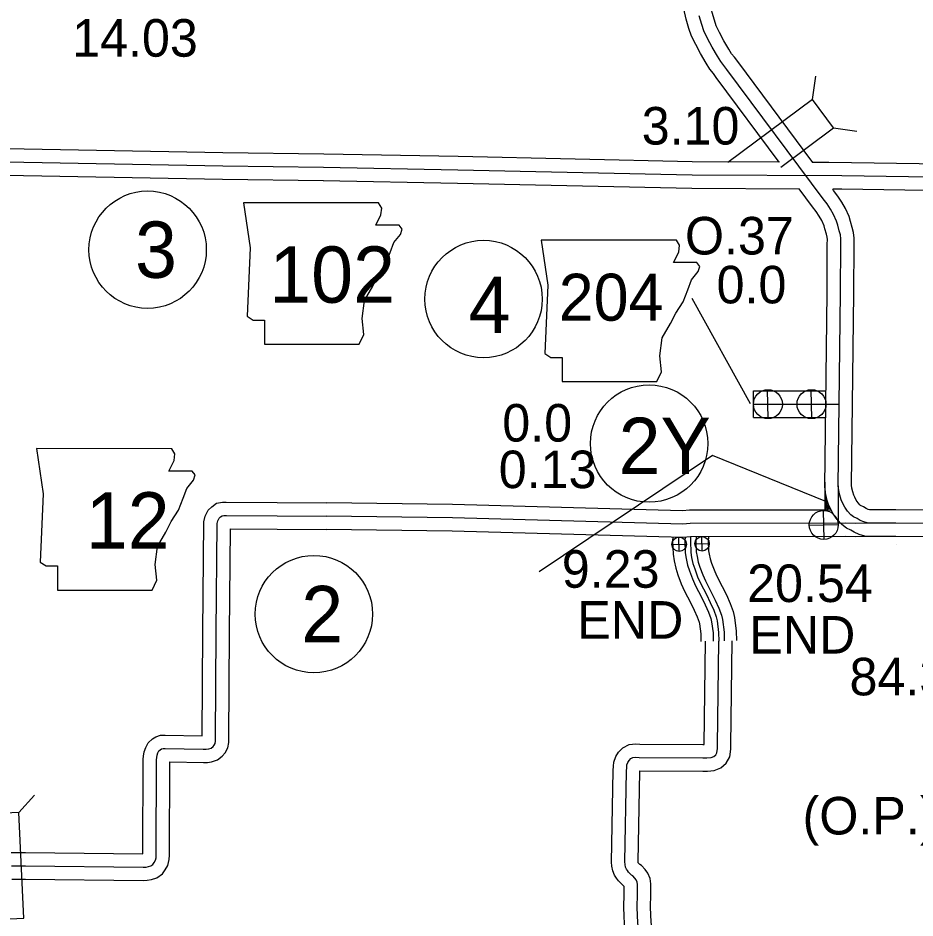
# Model space of a CAD drawing. Extents: x -83719 to 153526, y -11835 to 11446.
# Drawn here: x 6285.5 to 6621.7, y 165.9 to 503.2 of the extents above; entities that cross this region are included whole.
import ezdxf

# ---------------------------------------------------------------- set-up
doc = ezdxf.new("R2010")
doc.units = 0
for name, color, linetype in [('Level 10', 7, 'Continuous'), ('Level 11', 7, 'Continuous'), ('Level 15', 7, 'Continuous'), ('Level 16', 7, 'Continuous'), ('Level 20', 7, 'Continuous'), ('Level 21', 7, 'Continuous'), ('Level 25', 7, 'Continuous'), ('Level 26', 7, 'Continuous'), ('Level 27', 7, 'Continuous'), ('Level 58', 7, 'Continuous'), ('Level 59', 7, 'Continuous')]:
    doc.layers.add(name, color=color, linetype=linetype)

msp = doc.modelspace()

# ---------------------------------------------------------------- linework, layer by layer
at = {"layer": 'Level 10'}
for points in [[(6400.06, 452.25), (6362.29, 452.69), (6274.13, 454.31), (6235.1, 455.04)], [(6570.93, 449.14), (6538.22, 449.29), (6450.48, 451.26), (6400.1, 452.25)], [(6589.42, 449.06), (6583.28, 449.09)], [(6665.69, 447.98), (6589.42, 449.06)], [(6399.94, 442.25), (6362.14, 442.69), (6273.94, 444.31), (6235.01, 445.04)], [(6578.39, 439.11), (6538.08, 439.29), (6450.27, 441.26), (6399.9, 442.25)], [(6665.34, 437.99), (6594.3, 439.04), (6590.91, 439.05)], [(6561.19, 363.49), (6588.42, 363.48)], [(6561.19, 353.49), (6561.19, 363.49)], [(6561.19, 353.49), (6588.26, 353.48)], [(6282.87, 190.41), (6285.64, 190.45), (6288.3, 190.46), (6332.29, 189.94), (6332.41, 225.37), (6332.5, 226.51), (6332.73, 228.15), (6333.36, 229.81), (6334.24, 231.52), (6335.84, 233.03), (6337.13, 233.73), (6338.84, 234.44), (6340.67, 234.45), (6354.56, 234.11), (6354.73, 273), (6355.1, 314.34), (6355.64, 316.54), (6356.76, 318.73), (6358.14, 320.04), (6359.92, 321.33), (6362.12, 321.74), (6363.49, 321.8), (6382.63, 321.67)], [(6382.63, 321.67), (6401.03, 321.55)], [(6590.28, 318.8), (6537.21, 318.75), (6534.52, 318.54), (6448.41, 320.87), (6401.07, 321.55)], [(6283.19, 180.41), (6285.74, 180.45), (6288.26, 180.46), (6332.44, 179.94), (6333.9, 179.99), (6335.53, 180.23), (6337.47, 180.86), (6339.65, 182.39), (6340.66, 183.96), (6341.66, 185.48), (6342.19, 187.74), (6342.29, 189.41), (6342.41, 224.4), (6355.02, 224.1), (6356.55, 224.2), (6358.04, 224.42), (6360.25, 225.09), (6362.02, 226.55), (6363.17, 227.79), (6364.14, 229.66), (6364.52, 231.61), (6364.56, 233.18), (6364.73, 272.94), (6365.08, 311.79), (6382.57, 311.67)], [(6382.57, 311.67), (6400.96, 311.55)], [(6605.29, 308.83), (6599.57, 308.8), (6595.73, 308.81), (6537.61, 308.75), (6534.78, 308.53), (6448.21, 310.87), (6400.93, 311.55)], [(6530.95, 308.63), (6530.88, 307.25), (6531.03, 302.27), (6531.44, 299.75), (6532.06, 296.97), (6532.86, 294.5), (6534.1, 291.18), (6535.38, 288.41), (6537.57, 284.09), (6538.98, 281.27), (6540.09, 278.78), (6540.81, 276.8), (6541, 276.07), (6541.44, 272.37), (6541.51, 269.53)], [(6535.54, 308.59), (6535.47, 307.2), (6535.6, 302.71), (6535.94, 300.62), (6536.48, 298.18), (6537.19, 296.02), (6538.33, 292.95), (6539.51, 290.41), (6541.66, 286.15), (6543.12, 283.23), (6544.34, 280.49), (6545.19, 278.16), (6545.51, 276.92), (6546.02, 272.7), (6546.09, 269.63)], [(6539.72, 308.75), (6539.64, 307.15), (6539.76, 303.11), (6540.03, 301.41), (6540.51, 299.28), (6541.12, 297.39), (6542.18, 294.55), (6543.26, 292.22), (6545.39, 288.02), (6546.89, 285.01), (6548.21, 282.05), (6549.17, 279.39), (6549.61, 277.7), (6550.18, 273), (6550.26, 269.73)], [(6544.31, 308.76), (6544.22, 307.09), (6544.33, 303.55), (6544.54, 302.27), (6544.93, 300.49), (6545.45, 298.9), (6546.42, 296.32), (6547.39, 294.22), (6549.48, 290.08), (6551.04, 286.97), (6552.46, 283.77), (6553.56, 280.75), (6554.13, 278.55), (6554.76, 273.33), (6554.84, 269.83)], [(6512.95, 162.13), (6512.71, 166.19), (6512.58, 170.28), (6512.66, 174.37), (6512.66, 177.69), (6511.29, 179.05), (6510.57, 179.76), (6509.81, 180.77), (6509.13, 181.86), (6508.42, 183.48), (6508.09, 185.26), (6507.98, 186.79), (6508.56, 221.19), (6508.7, 222.75), (6508.85, 224.33), (6509.56, 226.37), (6510.61, 228.04), (6512.23, 229.69), (6514.55, 230.92), (6517.06, 231.16), (6518.55, 231.05), (6542.25, 230.9), (6542.65, 230.9), (6543.17, 269.68)], [(6522.92, 162.89), (6522.7, 166.64), (6522.59, 170.35), (6522.66, 174.27), (6522.66, 178.65), (6522.45, 180.63), (6521.58, 182.67), (6520.58, 183.99), (6519.27, 185.48), (6518.59, 185.9), (6518.32, 186.16), (6518.11, 186.37), (6518.06, 186.43), (6518.03, 186.48), (6518.02, 186.53), (6517.98, 187.06), (6518.55, 220.65), (6518.59, 221.05), (6542.25, 220.9), (6544, 220.91), (6546.43, 221.13), (6548.96, 222.1), (6550.98, 223.86), (6552.32, 226.26), (6552.66, 229.15), (6552.65, 230.51), (6553.18, 269.74)]]:
    msp.add_lwpolyline(points, dxfattribs=at)
at = {"layer": 'Level 11'}
for points in [[(6587.89, 329.19), (6587.91, 318.83)], [(6590.28, 318.83), (6589.37, 320.82), (6588.79, 322.31), (6588.62, 323.55), (6588.04, 325.62)], [(6588.21, 322.14), (6588.54, 321.4), (6588.79, 320.82)], [(6588.21, 319.16), (6588.21, 320.57), (6588.21, 321.15)], [(6588.54, 320.57), (6588.29, 320.73), (6588.95, 320.07), (6589.2, 319.66)], [(6588.87, 319.08), (6588.7, 319.82), (6588.7, 320.57), (6588.62, 321.15), (6588.54, 321.65), (6588.54, 322.23)], [(6589.53, 319.16), (6589.37, 319.82), (6589.2, 320.57)], [(6588.12, 319.66), (6588.79, 319.49), (6589.12, 319.32), (6589.2, 319.24)]]:
    msp.add_lwpolyline(points, dxfattribs=at)
at = {"layer": 'Level 15'}
for points in [[(6570.81, 449.24), (6547.21, 480.97), (6546.16, 482.41), (6544.85, 484.03), (6543.42, 486.29), (6541.27, 489.9), (6539.53, 493.36), (6538, 496.45), (6537.01, 499.32), (6535.98, 502.8), (6535.08, 506.68), (6534.69, 508.48), (6534.35, 510.15), (6534.17, 512.14), (6534.07, 515.47), (6535.3, 537.7)], [(6583.4, 449.08), (6555.27, 486.89), (6554.1, 488.5), (6552.99, 489.87), (6551.93, 491.53), (6550.04, 494.7), (6548.48, 497.82), (6547.24, 500.32), (6546.53, 502.37), (6545.65, 505.35), (6544.84, 508.87), (6544.48, 510.53), (6544.26, 511.6), (6544.16, 512.74), (6544.08, 515.34), (6545.29, 537.15)], [(6588.59, 322.27), (6587.94, 327.59), (6588.31, 358.54), (6588.77, 400.22), (6588.88, 418.46), (6588.9, 420.24), (6588.82, 421.04), (6588.51, 422.22), (6588, 424.2), (6587.64, 425.31), (6586.78, 427.29), (6585.83, 428.93), (6584.71, 430.66), (6583.3, 432.45), (6578.29, 439.2)], [(6659.64, 318.53), (6614.59, 318.85), (6605.48, 318.83), (6604.74, 318.9), (6604.2, 319.04), (6603.47, 319.37), (6602.48, 319.94), (6601.35, 320.54), (6601.04, 320.77), (6600.4, 321.48), (6599.69, 322.49), (6599.14, 323.57), (6598.8, 324.36), (6598.44, 325.65), (6598.08, 327.05), (6597.95, 328.14), (6598.31, 358.43), (6598.77, 400.13), (6598.88, 418.38), (6598.9, 420.67), (6598.7, 422.8), (6598.19, 424.75), (6597.61, 426.97), (6597.01, 428.85), (6595.71, 431.8), (6594.37, 434.14), (6592.86, 436.47), (6591.25, 438.53), (6590.88, 439.03)], [(6721.15, 306.88), (6659.47, 308.53), (6614.57, 308.85), (6605.04, 308.83), (6602.98, 309.01), (6600.85, 309.59), (6598.91, 310.45), (6597.63, 311.19), (6596.02, 312.04), (6594.26, 313.34), (6592.54, 315.27), (6591.1, 317.32), (6588.59, 322.27)]]:
    msp.add_lwpolyline(points, dxfattribs=at)
at = {"layer": 'Level 16'}
msp.add_line((6614.73, 305.8), (6614.74, 305.8), dxfattribs=at)
at = {"layer": 'Level 20'}
for p, q in [((6583.34, 472.69), (6584.61, 481.4)), ((6583.34, 472.69), (6551.56, 449.05)), ((6591.21, 462.1), (6583.34, 472.69)), ((6571.43, 447.38), (6591.21, 462.1)), ((6591.21, 462.1), (6599.92, 460.82)), ((6285.76, 205.36), (6291.68, 211.88))]:
    msp.add_line(p, q, dxfattribs=at)
msp.add_lwpolyline([(6272.58, 204.72), (6274.5, 165.17), (6287.69, 165.81), (6285.76, 205.36)], close=True, dxfattribs=at)
at = {"layer": 'Level 21'}
msp.add_line((6538.12, 398.22), (6559.98, 358.74), dxfattribs=at)
for points in [[(6369.94, 433.99), (6372.48, 417.07), (6371.35, 391.41), (6373.61, 390), (6377.84, 390), (6377.84, 380.98), (6413.37, 380.98), (6415.06, 384.64), (6414.49, 390.56), (6415.34, 397.33), (6418.44, 402.69), (6420.42, 406.64), (6423.24, 410.87), (6424.93, 415.38), (6426.34, 419.04), (6428.87, 422.14), (6429.44, 424.12), (6428.31, 425.53), (6419.57, 425.53), (6421.54, 429.48), (6421.83, 432.01), (6420.66, 433.96)], [(6481.57, 420), (6484.11, 403.08), (6482.98, 377.42), (6485.24, 376.01), (6489.47, 376.01), (6489.47, 366.99), (6525, 366.99), (6526.69, 370.66), (6526.12, 376.58), (6526.97, 383.34), (6530.07, 388.7), (6532.04, 392.65), (6534.86, 396.88), (6536.56, 401.39), (6537.97, 405.06), (6540.5, 408.16), (6541.07, 410.13), (6539.94, 411.54), (6531.2, 411.54), (6533.17, 415.49), (6533.45, 418.03), (6532.28, 419.98)], [(6292.36, 341.81), (6294.9, 324.9), (6293.77, 299.24), (6296.02, 297.83), (6300.25, 297.83), (6300.25, 288.8), (6335.78, 288.8), (6337.47, 292.47), (6336.91, 298.39), (6337.76, 305.16), (6340.86, 310.52), (6342.83, 314.46), (6345.65, 318.69), (6347.34, 323.2), (6348.75, 326.87), (6351.29, 329.97), (6351.85, 331.95), (6350.73, 333.35), (6341.99, 333.35), (6343.96, 337.3), (6344.24, 339.84), (6343.07, 341.79)]]:
    msp.add_lwpolyline(points, close=True, dxfattribs=at)
at = {"layer": 'Level 26'}
for p, q in [((6566.75, 353.05), (6566.5, 363.9)), ((6583.08, 353.05), (6582.83, 363.9)), ((6561.2, 358.35), (6572.05, 358.6)), ((6577.53, 358.35), (6588.38, 358.6)), ((6587.67, 307.77), (6587.42, 318.62)), ((6582.12, 313.07), (6592.97, 313.32)), ((6533.39, 303.26), (6533.26, 308.68)), ((6542, 303.43), (6541.87, 308.85)), ((6530.61, 305.91), (6536.04, 306.03)), ((6539.22, 306.07), (6544.65, 306.2))]:
    msp.add_line(p, q, dxfattribs=at)
for centre, radius in [((6566.62, 358.48), 5.43), ((6582.95, 358.48), 5.43), ((6587.54, 313.19), 5.43), ((6533.33, 305.97), 2.71), ((6541.93, 306.14), 2.71)]:
    msp.add_circle(centre, radius, dxfattribs=at)
at = {"layer": 'Level 27'}
msp.add_line((6588.29, 321.97), (6545.85, 339.22), dxfattribs=at)
for centre in [(6334.06, 416.39), (6460.01, 397.9), (6522.06, 343.72), (6396.4, 279.78)]:
    msp.add_circle(centre, 22, dxfattribs=at)
at = {"layer": 'Level 59'}
msp.add_line((6545.85, 339.22), (6480.85, 295.66), dxfattribs=at)
for points in [[(6659.56, 313.53), (6614.58, 313.85), (6605.26, 313.83), (6603.86, 313.95), (6602.53, 314.31), (6601.19, 314.91), (6600.05, 315.57), (6598.68, 316.29), (6597.65, 317.05), (6596.47, 318.38), (6595.4, 319.91), (6594.62, 321.44), (6594.08, 322.67), (6593.6, 324.36), (6593.16, 326.13), (6592.95, 327.86), (6593.31, 358.48), (6593.77, 400.18), (6593.88, 418.42), (6593.9, 420.45), (6593.76, 421.92), (6593.35, 423.49), (6592.8, 425.58), (6592.33, 427.08), (6591.25, 429.54), (6590.1, 431.54), (6588.79, 433.56), (6587.28, 435.49), (6551.24, 483.93), (6550.13, 485.46), (6548.92, 486.95), (6547.67, 488.91), (6545.65, 492.3), (6544, 495.59), (6542.62, 498.38), (6541.77, 500.85), (6540.82, 504.08)], [(6400, 447.25), (6362.21, 447.69), (6274.04, 449.31), (6230.07, 450.14)], [(6660.94, 443.04), (6594.35, 444.04), (6538.15, 444.29), (6450.38, 446.26), (6400, 447.25)], [(6561.19, 358.49), (6593.31, 358.48)], [(6592.95, 327.86), (6592.97, 313.8)], [(6283.03, 185.41), (6285.69, 185.45), (6288.28, 185.46), (6332.39, 184.94), (6333.45, 184.97), (6334.38, 185.11), (6335.21, 185.38), (6335.97, 185.92), (6336.47, 186.69), (6337, 187.49), (6337.23, 188.46), (6337.29, 189.56), (6337.41, 225.17), (6337.47, 225.97), (6337.6, 226.9), (6337.93, 227.77), (6338.29, 228.47), (6338.79, 228.94), (6339.29, 229.21), (6339.85, 229.44), (6340.62, 229.45), (6354.92, 229.1), (6356.02, 229.18), (6356.95, 229.31), (6357.85, 229.58), (6358.58, 230.19), (6359.04, 230.69), (6359.37, 231.32), (6359.53, 232.16), (6359.56, 233.26), (6359.73, 272.97), (6360.1, 313.71), (6360.36, 314.78), (6360.82, 315.68), (6361.35, 316.19), (6361.95, 316.62), (6362.68, 316.76), (6363.58, 316.8), (6382.6, 316.67)], [(6382.6, 316.67), (6401, 316.55)], [(6605.26, 313.83), (6599.57, 313.8), (6595.74, 313.81), (6537.41, 313.75), (6534.65, 313.53), (6448.31, 315.87), (6401, 316.55)], [(6537.64, 308.73), (6537.55, 307.17), (6537.68, 302.91), (6537.99, 301.01), (6538.49, 298.73), (6539.16, 296.7), (6540.26, 293.75), (6541.38, 291.32), (6543.52, 287.09), (6545.01, 284.12), (6546.28, 281.27), (6547.18, 278.78), (6547.56, 277.31), (6548.1, 272.85), (6548.17, 269.68)], [(6517.93, 162.51), (6517.71, 166.41), (6517.58, 170.31), (6517.66, 174.32), (6517.66, 178.38), (6517.56, 179.35), (6517.22, 180.15), (6516.72, 180.81), (6516.01, 181.61), (6515.48, 181.94), (6514.81, 182.6), (6514.34, 183.07), (6513.93, 183.6), (6513.56, 184.2), (6513.23, 184.96), (6513.05, 185.89), (6512.98, 186.93), (6513.55, 220.92), (6513.68, 222.29), (6513.77, 223.25), (6514.1, 224.19), (6514.56, 224.93), (6515.25, 225.63), (6516.02, 226.03), (6517.12, 226.14), (6518.35, 226.05), (6542.25, 225.9), (6543.75, 225.9), (6545.28, 226.05), (6546.34, 226.45), (6547.04, 227.06), (6547.47, 227.83), (6547.66, 229.43), (6547.65, 230.53), (6548.17, 269.68)]]:
    msp.add_lwpolyline(points, dxfattribs=at)

# ---------------------------------------------------------------- texts
at = {"layer": 'Level 21'}
for s, height, p in [('102', 21.12, (6379.66, 396.5)), ('204', 17.6, (6488.18, 389.77)), ('12', 21.12, (6310.88, 304.33))]:
    msp.add_text(s, height=height, dxfattribs=at).set_placement(p)
at = {"layer": 'Level 25'}
for s, p in [('O.37', (6535.51, 414.59)), ('0.0', (6547.36, 396.26)), ('0.0', (6467.02, 344.45)), ('0.13', (6465.69, 326.99)), ('9.23', (6489.32, 289.66)), ('20.54', (6558.81, 284.3)), ('END', (6495.14, 270.56)), ('END', (6559.62, 264.98))]:
    msp.add_text(s, height=14.08, dxfattribs=at).set_placement(p)
at = {"layer": 'Level 27'}
for s, p in [('3', (6329.34, 405.83)), ('4', (6454.41, 385.14)), ('2Y', (6510.64, 332.28)), ('2', (6391.67, 269.22))]:
    msp.add_text(s, height=21.12, dxfattribs=at).set_placement(p)
at = {"layer": 'Level 58'}
for s, p in [('14.03', (6305.75, 488.74)), ('3.10', (6519.29, 455.8)), ('84.35,84.33', (6597.2, 249.32)), ('(O.P.)82.92', (6579.6, 197.17))]:
    msp.add_text(s, height=14.08, dxfattribs=at).set_placement(p)

doc.saveas('drawing.dxf')
